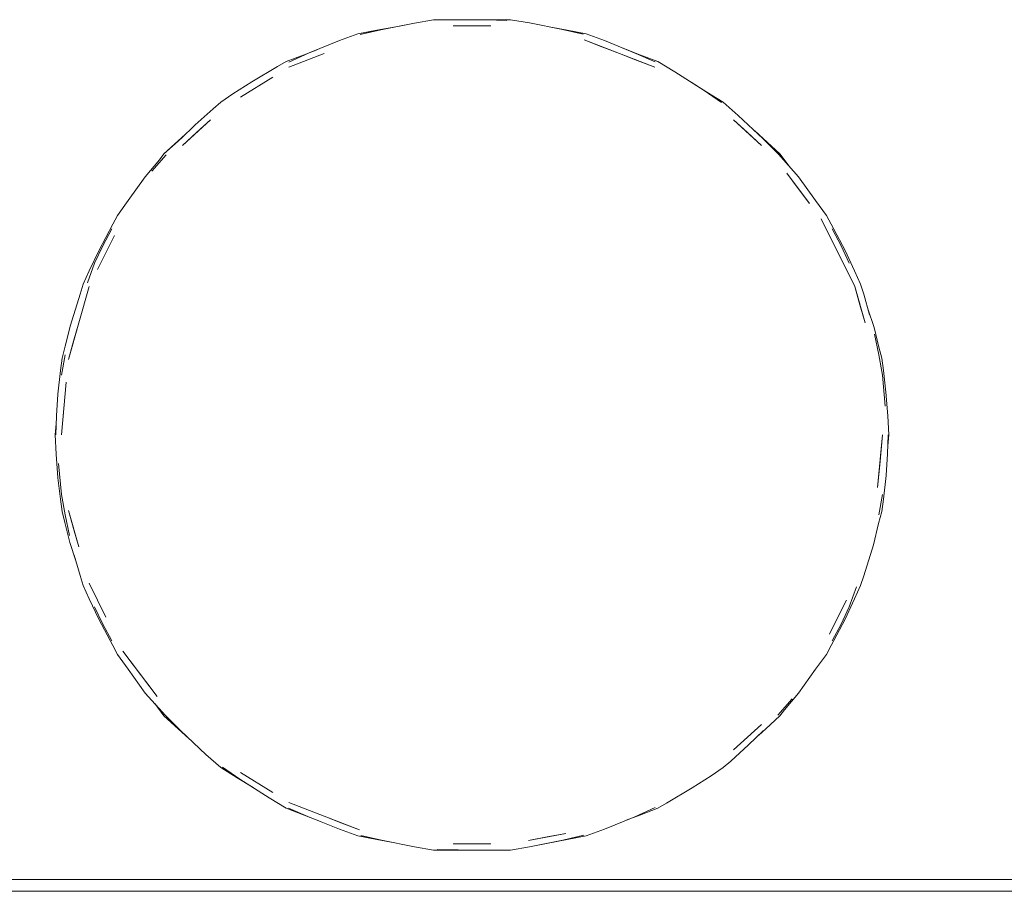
# Model space of a CAD drawing. Header units: millimetres. Extents: x -261 to 187, y -214 to 106.
# Tile 944 of 1056: x -216.049 to -215.22, y 17.782 to 18.515. Entities that reach past the tile are written whole.
import ezdxf

# ---------------------------------------------------------------- set-up
doc = ezdxf.new("R2010")
doc.units = ezdxf.units.MM
doc.header["$LTSCALE"] = 0.005
doc.header["$MEASUREMENT"] = 0
for name, color, linetype, lineweight in [('IFC-Elemento de mobília-Contorno', 9, 'Continuous', 5), ('IFC-Parede padrão-Contorno', 9, 'Continuous', 5), ('IFC-Parede-Contorno', 9, 'Continuous', 5)]:
    doc.layers.add(name, color=color, linetype=linetype, lineweight=lineweight)

msp = doc.modelspace()

# ---------------------------------------------------------------- linework, layer by layer
at = {"layer": 'IFC-Elemento de mobília-Contorno', "lineweight": 5}
for p, q in [((-215.71652, 18.51238), (-215.70043, 18.51516)), ((-215.70043, 18.51516), (-215.68425, 18.51516)), ((-215.68425, 18.51516), (-215.66807, 18.51516)), ((-215.66807, 18.51516), (-215.65189, 18.51516)), ((-215.65644, 18.51499), (-215.63885, 18.5146)), ((-215.65189, 18.51516), (-215.63571, 18.51516)), ((-215.63571, 18.51516), (-215.61962, 18.5124)), ((-215.76403, 18.50327), (-215.73223, 18.50922)), ((-215.76403, 18.50327), (-215.74813, 18.50624)), ((-215.76205, 18.50273), (-215.74466, 18.50671)), ((-215.74813, 18.50624), (-215.73223, 18.50922)), ((-215.74466, 18.50671), (-215.71652, 18.51238)), ((-215.73223, 18.50922), (-215.71652, 18.51238)), ((-215.68401, 18.50993), (-215.65213, 18.50993)), ((-215.61962, 18.5124), (-215.59187, 18.50679)), ((-215.60321, 18.50908), (-215.57211, 18.50327)), ((-215.6032, 18.50908), (-215.58801, 18.50624)), ((-215.59187, 18.50679), (-215.57459, 18.50298)), ((-215.58801, 18.50624), (-215.57211, 18.50327)), ((-215.80511, 18.48723), (-215.77952, 18.4976)), ((-215.77952, 18.4976), (-215.76403, 18.50327)), ((-215.57354, 18.49821), (-215.54383, 18.4867)), ((-215.57354, 18.49821), (-215.55868, 18.49246)), ((-215.57211, 18.50327), (-215.55663, 18.49753)), ((-215.55663, 18.49753), (-215.5301, 18.48682)), ((-215.80929, 18.48574), (-215.79771, 18.49022)), ((-215.55868, 18.49246), (-215.54383, 18.4867)), ((-215.5408, 18.49114), (-215.52685, 18.48574)), ((-215.82438, 18.47989), (-215.80929, 18.48574)), ((-215.8221, 18.47936), (-215.80511, 18.48723)), ((-215.82203, 18.47519), (-215.79231, 18.4867)), ((-215.54383, 18.4867), (-215.51411, 18.47519)), ((-215.54383, 18.4867), (-215.52897, 18.48094)), ((-215.5301, 18.48682), (-215.51385, 18.47979)), ((-215.52897, 18.48094), (-215.51411, 18.47519)), ((-215.52685, 18.48574), (-215.51176, 18.47989)), ((-215.85323, 18.46294), (-215.8316, 18.47574)), ((-215.8316, 18.47574), (-215.82438, 18.47989)), ((-215.51176, 18.47989), (-215.49745, 18.47129)), ((-215.86268, 18.45002), (-215.83558, 18.4668)), ((-215.49745, 18.47129), (-215.47279, 18.45556)), ((-215.86927, 18.45269), (-215.85323, 18.46294)), ((-215.48372, 18.46253), (-215.4705, 18.45435)), ((-215.47279, 18.45556), (-215.45823, 18.44556)), ((-215.87939, 18.44583), (-215.86927, 18.45269)), ((-215.4705, 18.45435), (-215.45675, 18.44583)), ((-215.90084, 18.4267), (-215.8858, 18.44032)), ((-215.8858, 18.44032), (-215.87939, 18.44583)), ((-215.45675, 18.44583), (-215.44412, 18.43467)), ((-215.91156, 18.40943), (-215.888, 18.4309)), ((-215.89978, 18.42016), (-215.888, 18.4309)), ((-215.44814, 18.4309), (-215.42458, 18.40943)), ((-215.44814, 18.4309), (-215.43636, 18.42016)), ((-215.44412, 18.43467), (-215.42312, 18.41499)), ((-215.91302, 18.41499), (-215.90084, 18.4267)), ((-215.92722, 18.40223), (-215.90935, 18.41852)), ((-215.91526, 18.41313), (-215.90937, 18.4185)), ((-215.91156, 18.40943), (-215.89978, 18.42016)), ((-215.43636, 18.42016), (-215.42458, 18.40943)), ((-215.43021, 18.42163), (-215.40892, 18.40223)), ((-215.43019, 18.42161), (-215.42088, 18.41313)), ((-215.42312, 18.41499), (-215.41019, 18.40204)), ((-215.92722, 18.40223), (-215.91526, 18.41313)), ((-215.42088, 18.41313), (-215.40892, 18.40223)), ((-215.9429, 18.38312), (-215.93106, 18.39723)), ((-215.93751, 18.38791), (-215.92545, 18.40161)), ((-215.93106, 18.39723), (-215.92722, 18.40223)), ((-215.41019, 18.40204), (-215.39324, 18.38312)), ((-215.40892, 18.40223), (-215.4012, 18.39201)), ((-215.95717, 18.36299), (-215.9429, 18.38312)), ((-215.4032, 18.38597), (-215.384, 18.36054)), ((-215.4032, 18.38597), (-215.3936, 18.37326)), ((-215.39324, 18.38312), (-215.37897, 18.36299)), ((-215.3936, 18.37326), (-215.384, 18.36054)), ((-215.96621, 18.35059), (-215.95717, 18.36299)), ((-215.37897, 18.36299), (-215.36993, 18.35059)), ((-215.97031, 18.34307), (-215.96621, 18.35059)), ((-215.37439, 18.34782), (-215.36019, 18.31929)), ((-215.36993, 18.35059), (-215.36583, 18.34307)), ((-215.98207, 18.32085), (-215.97031, 18.34307)), ((-215.97869, 18.32507), (-215.97111, 18.33925)), ((-215.36583, 18.34307), (-215.35415, 18.32101)), ((-215.36503, 18.33925), (-215.35746, 18.32506)), ((-215.98305, 18.30503), (-215.96885, 18.33356)), ((-215.98554, 18.3105), (-215.97869, 18.32507)), ((-215.35746, 18.32506), (-215.3506, 18.31048)), ((-215.99002, 18.30391), (-215.98207, 18.32085)), ((-215.36019, 18.31929), (-215.34598, 18.29077)), ((-215.36019, 18.31929), (-215.35309, 18.30503)), ((-215.35415, 18.32101), (-215.34616, 18.30399)), ((-215.99163, 18.29373), (-215.98554, 18.3105)), ((-215.99506, 18.29267), (-215.99002, 18.30391)), ((-215.35309, 18.30503), (-215.34598, 18.29077)), ((-215.34616, 18.30399), (-215.34108, 18.29267)), ((-215.99888, 18.26011), (-215.99015, 18.29077)), ((-215.99773, 18.28444), (-215.99506, 18.29267)), ((-215.34598, 18.29077), (-215.33726, 18.26011)), ((-215.34598, 18.29077), (-215.34162, 18.27544)), ((-215.34108, 18.29267), (-215.33844, 18.28434)), ((-216.00582, 18.25838), (-215.99773, 18.28444)), ((-215.33844, 18.28434), (-215.33354, 18.26709)), ((-215.34162, 18.27544), (-215.33726, 18.26011)), ((-215.33493, 18.27198), (-215.32967, 18.25637)), ((-216.01022, 18.24053), (-216.00582, 18.25838)), ((-216.0076, 18.22946), (-215.99888, 18.26011)), ((-216.00324, 18.24479), (-215.99888, 18.26011)), ((-215.32967, 18.25637), (-215.32571, 18.23969)), ((-215.32944, 18.25066), (-215.32571, 18.23332)), ((-216.01277, 18.23042), (-216.01022, 18.24053)), ((-216.0076, 18.22946), (-216.00324, 18.24479)), ((-216.01346, 18.21613), (-216.01041, 18.23326)), ((-215.32571, 18.23969), (-215.32337, 18.23042)), ((-215.32571, 18.23332), (-215.32268, 18.21613)), ((-216.01418, 18.22006), (-216.01277, 18.23042)), ((-215.32337, 18.23042), (-215.32196, 18.22006)), ((-216.01646, 18.20018), (-216.01418, 18.22006)), ((-215.32268, 18.21613), (-215.32036, 18.19013)), ((-215.32196, 18.22006), (-215.31978, 18.20199)), ((-216.01348, 18.16599), (-216.00937, 18.21038)), ((-216.01113, 18.19129), (-216.00937, 18.21038)), ((-216.0177, 18.18196), (-216.01646, 18.20018)), ((-215.31978, 18.20199), (-215.31827, 18.18212)), ((-216.01348, 18.16599), (-216.01113, 18.19129)), ((-216.01814, 18.16599), (-216.0177, 18.18196)), ((-215.31827, 18.18212), (-215.3174, 18.16599)), ((-216.01874, 18.16599), (-216.01789, 18.17516)), ((-216.01874, 18.16599), (-216.01789, 18.17516)), ((-216.01874, 18.16599), (-216.01786, 18.14985)), ((-215.32677, 18.1216), (-215.32266, 18.16599)), ((-215.325, 18.14069), (-215.32266, 18.16599)), ((-215.31844, 18.15002), (-215.318, 18.16599)), ((-215.31825, 18.15681), (-215.3174, 18.16599)), ((-215.31825, 18.15682), (-215.3174, 18.16599)), ((-216.01786, 18.14985), (-216.01636, 18.12999)), ((-215.31968, 18.1318), (-215.31844, 18.15002)), ((-216.01578, 18.14185), (-216.01346, 18.11584)), ((-215.32677, 18.1216), (-215.325, 18.14069)), ((-216.01636, 18.12999), (-216.01418, 18.11192)), ((-215.32196, 18.11192), (-215.31968, 18.1318)), ((-216.01346, 18.11584), (-216.01042, 18.09865)), ((-215.32573, 18.09872), (-215.32268, 18.11584)), ((-216.01418, 18.11192), (-216.01277, 18.10155)), ((-215.32337, 18.10155), (-215.32196, 18.11192)), ((-216.01277, 18.10155), (-216.01043, 18.09229)), ((-216.0076, 18.10252), (-215.99888, 18.07186)), ((-216.0076, 18.10252), (-216.00324, 18.08719)), ((-215.32592, 18.09145), (-215.32337, 18.10155)), ((-216.01043, 18.09229), (-216.00647, 18.07561)), ((-216.01042, 18.09865), (-216.0067, 18.08132)), ((-215.33032, 18.0736), (-215.32592, 18.09145)), ((-216.00324, 18.08719), (-215.99888, 18.07186)), ((-216.00647, 18.07561), (-216.00121, 18.06)), ((-215.33841, 18.04754), (-215.33032, 18.0736)), ((-216.0026, 18.06489), (-215.9977, 18.04763)), ((-215.9977, 18.04763), (-215.99506, 18.03931)), ((-215.99015, 18.04121), (-215.97595, 18.01268)), ((-215.99015, 18.04121), (-215.98305, 18.02695)), ((-215.34108, 18.03931), (-215.33841, 18.04754)), ((-215.99506, 18.03931), (-215.98998, 18.02799)), ((-215.3506, 18.02148), (-215.34451, 18.03825)), ((-215.34612, 18.02807), (-215.34108, 18.03931)), ((-215.98998, 18.02799), (-215.98199, 18.01097)), ((-215.98305, 18.02695), (-215.97595, 18.01268)), ((-215.36729, 17.99842), (-215.35309, 18.02695)), ((-215.36019, 18.01268), (-215.35309, 18.02695)), ((-215.35407, 18.01112), (-215.34612, 18.02807)), ((-215.98554, 18.0215), (-215.97868, 18.00692)), ((-215.35745, 18.00691), (-215.3506, 18.02148)), ((-215.98199, 18.01097), (-215.97031, 17.9889)), ((-215.36729, 17.99842), (-215.36019, 18.01268)), ((-215.36583, 17.9889), (-215.35407, 18.01112)), ((-215.97868, 18.00692), (-215.97111, 17.99273)), ((-215.36503, 17.99273), (-215.35745, 18.00691)), ((-215.97031, 17.9889), (-215.96621, 17.98138)), ((-215.96174, 17.98415), (-215.94254, 17.95872)), ((-215.96174, 17.98415), (-215.95214, 17.97144)), ((-215.36993, 17.98138), (-215.36583, 17.9889)), ((-215.96621, 17.98138), (-215.95717, 17.96899)), ((-215.37897, 17.96899), (-215.36993, 17.98138)), ((-215.95717, 17.96899), (-215.9429, 17.94886)), ((-215.95214, 17.97144), (-215.93293, 17.946)), ((-215.39324, 17.94886), (-215.37897, 17.96899)), ((-215.94254, 17.95872), (-215.93293, 17.946)), ((-215.9429, 17.94886), (-215.92595, 17.92993)), ((-215.41069, 17.93036), (-215.39863, 17.94407)), ((-215.40508, 17.93475), (-215.39324, 17.94886)), ((-215.93493, 17.93995), (-215.92722, 17.92975)), ((-215.40892, 17.92975), (-215.40508, 17.93475)), ((-215.92722, 17.92975), (-215.91526, 17.91885)), ((-215.92595, 17.92993), (-215.91302, 17.91699)), ((-215.42088, 17.91885), (-215.40892, 17.92975)), ((-215.91526, 17.91885), (-215.90597, 17.91038)), ((-215.91302, 17.91699), (-215.89202, 17.8973)), ((-215.44814, 17.90108), (-215.42458, 17.92255)), ((-215.43636, 17.91182), (-215.42458, 17.92255)), ((-215.4353, 17.90528), (-215.42312, 17.91699)), ((-215.42678, 17.91346), (-215.42088, 17.91885)), ((-215.44814, 17.90108), (-215.43636, 17.91182)), ((-215.45034, 17.89166), (-215.4353, 17.90528)), ((-215.89202, 17.8973), (-215.87939, 17.88615)), ((-215.87939, 17.88615), (-215.86564, 17.87763)), ((-215.87791, 17.88642), (-215.86335, 17.87642)), ((-215.46687, 17.87929), (-215.45675, 17.88615)), ((-215.45675, 17.88615), (-215.45034, 17.89166)), ((-215.86564, 17.87763), (-215.85225, 17.86934)), ((-215.86335, 17.87642), (-215.83869, 17.86069)), ((-215.86268, 17.88196), (-215.83558, 17.86518)), ((-215.48291, 17.86904), (-215.46687, 17.87929)), ((-215.50454, 17.85624), (-215.48291, 17.86904)), ((-215.83869, 17.86069), (-215.82438, 17.85209)), ((-215.82438, 17.85209), (-215.80929, 17.84624)), ((-215.82229, 17.85218), (-215.80604, 17.84515)), ((-215.82203, 17.85679), (-215.79231, 17.84528)), ((-215.53103, 17.84475), (-215.51404, 17.85261)), ((-215.52685, 17.84624), (-215.51176, 17.85209)), ((-215.51176, 17.85209), (-215.50454, 17.85624)), ((-215.80929, 17.84624), (-215.7956, 17.84094)), ((-215.80604, 17.84515), (-215.77951, 17.83444)), ((-215.79231, 17.84528), (-215.7626, 17.83376)), ((-215.79231, 17.84528), (-215.77745, 17.83952)), ((-215.55662, 17.83438), (-215.53103, 17.84475)), ((-215.53823, 17.84183), (-215.52685, 17.84624)), ((-215.77951, 17.83444), (-215.76403, 17.82871)), ((-215.77745, 17.83952), (-215.7626, 17.83376)), ((-215.57211, 17.82871), (-215.55662, 17.83438)), ((-215.76403, 17.82871), (-215.73295, 17.82289)), ((-215.76403, 17.82871), (-215.74813, 17.82574)), ((-215.76155, 17.829), (-215.74427, 17.82518)), ((-215.74813, 17.82574), (-215.73295, 17.8229)), ((-215.62054, 17.82498), (-215.58921, 17.83083)), ((-215.62054, 17.82498), (-215.60487, 17.82791)), ((-215.60487, 17.82791), (-215.58921, 17.83083)), ((-215.60391, 17.82276), (-215.57211, 17.82871)), ((-215.60391, 17.82276), (-215.58801, 17.82574)), ((-215.59148, 17.82527), (-215.57408, 17.82925)), ((-215.58801, 17.82574), (-215.57211, 17.82871)), ((-215.74427, 17.82518), (-215.71652, 17.81958)), ((-215.71652, 17.81958), (-215.70043, 17.81682)), ((-215.69729, 17.81738), (-215.6797, 17.81699)), ((-215.68401, 17.82205), (-215.65213, 17.82205)), ((-215.63571, 17.81682), (-215.61962, 17.8196)), ((-215.61962, 17.8196), (-215.59148, 17.82527)), ((-215.61962, 17.8196), (-215.60391, 17.82276)), ((-215.70043, 17.81682), (-215.68425, 17.81682)), ((-215.68425, 17.81682), (-215.66807, 17.81682)), ((-215.66807, 17.81682), (-215.65189, 17.81682)), ((-215.65189, 17.81682), (-215.63571, 17.81682))]:
    msp.add_line(p, q, dxfattribs=at)
at = {"layer": 'IFC-Parede padrão-Contorno', "lineweight": 5}
for p, q in [((-216.08172, 17.79216), (-212.57138, 17.79216)), ((-215.54793, 17.78214), (-213.72831, 17.78214))]:
    msp.add_line(p, q, dxfattribs=at)
at = {"layer": 'IFC-Parede-Contorno', "lineweight": 5}
msp.add_line((-217.28585, 17.78214), (-215.54793, 17.78214), dxfattribs=at)

doc.saveas('drawing.dxf')
